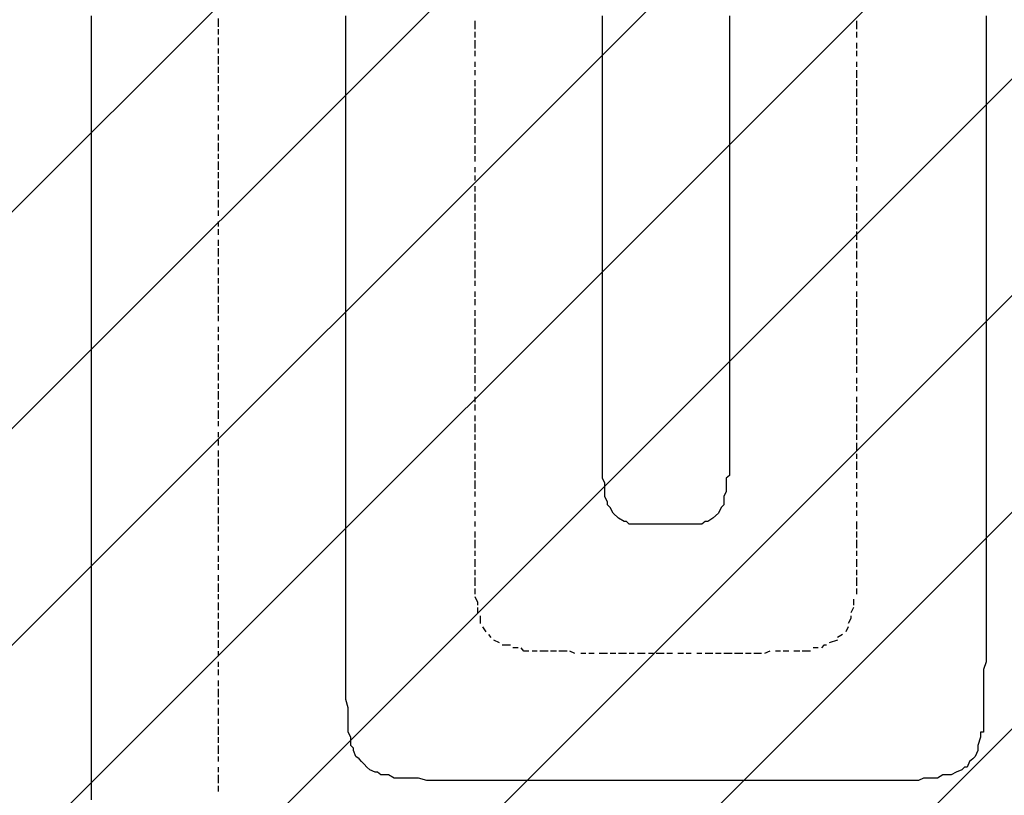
# Model space of a CAD drawing. Extents: x 997 to 109698, y 921 to 94021.
# Tile 645 of 656: x 26924 to 28466, y 53397 to 54612. Entities that reach past the tile are written whole.
import ezdxf

# ---------------------------------------------------------------- set-up
doc = ezdxf.new("R2010")
doc.units = 0
doc.header["$MEASUREMENT"] = 0
doc.layers.add('12', color=7, linetype='CONTINUOUS')
doc.layers.add('28', color=7, linetype='CONTINUOUS')

msp = doc.modelspace()

# ---------------------------------------------------------------- linework, layer by layer
at = {"layer": '12', "color": 5}
for p, q in [((27036.630503, 54609.563401), (27036.630503, 54617.563401)), ((27434.630503, 54609.563401), (27434.630503, 54617.563401)), ((27836.630503, 54609.563401), (27836.630503, 54617.563401)), ((28035.630503, 54617.563401), (28035.630503, 54609.563401)), ((28437.630503, 54617.563401), (28437.630503, 54609.563401)), ((27036.630503, 54596.563401), (27036.630503, 54609.563401)), ((27434.630503, 54596.563401), (27434.630503, 54609.563401)), ((27836.630503, 54596.563401), (27836.630503, 54609.563401)), ((28035.630503, 54609.563401), (28035.630503, 54596.563401)), ((28437.630503, 54609.563401), (28437.630503, 54596.563401)), ((27036.630503, 54588.563401), (27036.630503, 54596.563401)), ((27036.630503, 54579.563401), (27036.630503, 54588.563401)), ((27434.630503, 54588.563401), (27434.630503, 54596.563401)), ((27434.630503, 54579.563401), (27434.630503, 54588.563401)), ((27836.630503, 54588.563401), (27836.630503, 54596.563401)), ((27836.630503, 54579.563401), (27836.630503, 54588.563401)), ((28035.630503, 54596.563401), (28035.630503, 54588.563401)), ((28035.630503, 54588.563401), (28035.630503, 54575.563401)), ((28437.630503, 54596.563401), (28437.630503, 54588.563401)), ((28437.630503, 54588.563401), (28437.630503, 54575.563401)), ((27036.630503, 54566.563401), (27036.630503, 54579.563401)), ((27434.630503, 54566.563401), (27434.630503, 54579.563401)), ((27836.630503, 54566.563401), (27836.630503, 54579.563401)), ((28035.630503, 54575.563401), (28035.630503, 54566.563401)), ((28437.630503, 54575.563401), (28437.630503, 54566.563401)), ((27036.630503, 54558.563401), (27036.630503, 54566.563401)), ((27036.630503, 54549.563401), (27036.630503, 54558.563401)), ((27434.630503, 54558.563401), (27434.630503, 54566.563401)), ((27434.630503, 54545.563401), (27434.630503, 54558.563401)), ((27836.630503, 54558.563401), (27836.630503, 54566.563401)), ((27836.630503, 54545.563401), (27836.630503, 54558.563401)), ((28035.630503, 54566.563401), (28035.630503, 54558.563401)), ((28035.630503, 54558.563401), (28035.630503, 54545.563401)), ((28437.630503, 54566.563401), (28437.630503, 54558.563401)), ((28437.630503, 54558.563401), (28437.630503, 54545.563401)), ((27036.630503, 54537.563401), (27036.630503, 54549.563401)), ((27434.630503, 54537.563401), (27434.630503, 54545.563401)), ((27836.630503, 54537.563401), (27836.630503, 54545.563401)), ((28035.630503, 54545.563401), (28035.630503, 54537.563401)), ((28437.630503, 54545.563401), (28437.630503, 54537.563401)), ((27036.630503, 54528.563401), (27036.630503, 54537.563401)), ((27036.630503, 54516.563401), (27036.630503, 54528.563401)), ((27434.630503, 54528.563401), (27434.630503, 54537.563401)), ((27434.630503, 54516.563401), (27434.630503, 54528.563401)), ((27836.630503, 54528.563401), (27836.630503, 54537.563401)), ((27836.630503, 54516.563401), (27836.630503, 54528.563401)), ((28035.630503, 54537.563401), (28035.630503, 54528.563401)), ((28035.630503, 54528.563401), (28035.630503, 54516.563401)), ((28437.630503, 54537.563401), (28437.630503, 54528.563401)), ((28437.630503, 54528.563401), (28437.630503, 54516.563401)), ((27036.630503, 54507.563401), (27036.630503, 54516.563401)), ((27036.630503, 54499.563401), (27036.630503, 54507.563401)), ((27434.630503, 54507.563401), (27434.630503, 54516.563401)), ((27434.630503, 54499.563401), (27434.630503, 54507.563401)), ((27836.630503, 54507.563401), (27836.630503, 54516.563401)), ((27836.630503, 54499.563401), (27836.630503, 54507.563401)), ((28035.630503, 54516.563401), (28035.630503, 54507.563401)), ((28035.630503, 54507.563401), (28035.630503, 54499.563401)), ((28437.630503, 54516.563401), (28437.630503, 54507.563401)), ((28437.630503, 54507.563401), (28437.630503, 54499.563401)), ((27036.630503, 54486.563401), (27036.630503, 54499.563401)), ((27434.630503, 54486.563401), (27434.630503, 54499.563401)), ((27836.630503, 54486.563401), (27836.630503, 54499.563401)), ((28035.630503, 54499.563401), (28035.630503, 54486.563401)), ((28437.630503, 54499.563401), (28437.630503, 54486.563401)), ((27036.630503, 54477.563401), (27036.630503, 54486.563401)), ((27036.630503, 54469.563401), (27036.630503, 54477.563401)), ((27434.630503, 54477.563401), (27434.630503, 54486.563401)), ((27434.630503, 54469.563401), (27434.630503, 54477.563401)), ((27836.630503, 54477.563401), (27836.630503, 54486.563401)), ((27836.630503, 54469.563401), (27836.630503, 54477.563401)), ((28035.630503, 54486.563401), (28035.630503, 54477.563401)), ((28035.630503, 54477.563401), (28035.630503, 54469.563401)), ((28437.630503, 54486.563401), (28437.630503, 54477.563401)), ((28437.630503, 54477.563401), (28437.630503, 54465.563401)), ((27036.630503, 54456.563401), (27036.630503, 54469.563401)), ((27434.630503, 54456.563401), (27434.630503, 54469.563401)), ((27836.630503, 54456.563401), (27836.630503, 54469.563401)), ((28035.630503, 54469.563401), (28035.630503, 54456.563401)), ((28437.630503, 54465.563401), (28437.630503, 54456.563401)), ((27036.630503, 54448.563401), (27036.630503, 54456.563401)), ((27036.630503, 54439.563401), (27036.630503, 54448.563401)), ((27434.630503, 54448.563401), (27434.630503, 54456.563401)), ((27434.630503, 54435.563401), (27434.630503, 54448.563401)), ((27836.630503, 54448.563401), (27836.630503, 54456.563401)), ((27836.630503, 54435.563401), (27836.630503, 54448.563401)), ((28035.630503, 54456.563401), (28035.630503, 54448.563401)), ((28035.630503, 54448.563401), (28035.630503, 54435.563401)), ((28437.630503, 54456.563401), (28437.630503, 54448.563401)), ((28437.630503, 54448.563401), (28437.630503, 54435.563401)), ((27036.630503, 54427.563401), (27036.630503, 54439.563401)), ((27434.630503, 54427.563401), (27434.630503, 54435.563401)), ((27836.630503, 54427.563401), (27836.630503, 54435.563401)), ((28035.630503, 54435.563401), (28035.630503, 54427.563401)), ((28437.630503, 54435.563401), (28437.630503, 54427.563401)), ((27036.630503, 54418.563401), (27036.630503, 54427.563401)), ((27036.630503, 54405.563401), (27036.630503, 54418.563401)), ((27434.630503, 54418.563401), (27434.630503, 54427.563401)), ((27434.630503, 54405.563401), (27434.630503, 54418.563401)), ((27836.630503, 54418.563401), (27836.630503, 54427.563401)), ((27836.630503, 54405.563401), (27836.630503, 54418.563401)), ((28035.630503, 54427.563401), (28035.630503, 54418.563401)), ((28035.630503, 54418.563401), (28035.630503, 54405.563401)), ((28437.630503, 54427.563401), (28437.630503, 54418.563401)), ((28437.630503, 54418.563401), (28437.630503, 54405.563401)), ((27036.630503, 54397.563401), (27036.630503, 54405.563401)), ((27434.630503, 54397.563401), (27434.630503, 54405.563401)), ((27836.630503, 54397.563401), (27836.630503, 54405.563401)), ((28035.630503, 54405.563401), (28035.630503, 54397.563401)), ((28437.630503, 54405.563401), (28437.630503, 54397.563401)), ((27036.630503, 54389.563401), (27036.630503, 54397.563401)), ((27036.630503, 54376.563401), (27036.630503, 54389.563401)), ((27434.630503, 54389.563401), (27434.630503, 54397.563401)), ((27434.630503, 54376.563401), (27434.630503, 54389.563401)), ((27836.630503, 54389.563401), (27836.630503, 54397.563401)), ((27836.630503, 54376.563401), (27836.630503, 54389.563401)), ((28035.630503, 54397.563401), (28035.630503, 54389.563401)), ((28035.630503, 54389.563401), (28035.630503, 54376.563401)), ((28437.630503, 54397.563401), (28437.630503, 54389.563401)), ((28437.630503, 54389.563401), (28437.630503, 54376.563401)), ((27036.630503, 54367.563401), (27036.630503, 54376.563401)), ((27434.630503, 54367.563401), (27434.630503, 54376.563401)), ((27836.630503, 54367.563401), (27836.630503, 54376.563401)), ((28035.630503, 54376.563401), (28035.630503, 54367.563401)), ((28437.630503, 54376.563401), (28437.630503, 54367.563401)), ((27036.630503, 54359.563401), (27036.630503, 54367.563401)), ((27036.630503, 54346.563401), (27036.630503, 54359.563401)), ((27434.630503, 54359.563401), (27434.630503, 54367.563401)), ((27434.630503, 54346.563401), (27434.630503, 54359.563401)), ((27836.630503, 54359.563401), (27836.630503, 54367.563401)), ((27836.630503, 54346.563401), (27836.630503, 54359.563401)), ((28035.630503, 54367.563401), (28035.630503, 54359.563401)), ((28035.630503, 54359.563401), (28035.630503, 54346.563401)), ((28437.630503, 54367.563401), (28437.630503, 54355.563401)), ((28437.630503, 54355.563401), (28437.630503, 54346.563401)), ((27036.630503, 54338.563401), (27036.630503, 54346.563401)), ((27036.630503, 54329.563401), (27036.630503, 54338.563401)), ((27434.630503, 54338.563401), (27434.630503, 54346.563401)), ((27434.630503, 54329.563401), (27434.630503, 54338.563401)), ((27836.630503, 54338.563401), (27836.630503, 54346.563401)), ((27836.630503, 54325.563401), (27836.630503, 54338.563401)), ((28035.630503, 54346.563401), (28035.630503, 54338.563401)), ((28035.630503, 54338.563401), (28035.630503, 54325.563401)), ((28437.630503, 54346.563401), (28437.630503, 54338.563401)), ((28437.630503, 54338.563401), (28437.630503, 54325.563401)), ((27036.630503, 54317.563401), (27036.630503, 54329.563401)), ((27434.630503, 54317.563401), (27434.630503, 54329.563401)), ((27836.630503, 54317.563401), (27836.630503, 54325.563401)), ((28035.630503, 54325.563401), (28035.630503, 54317.563401)), ((28437.630503, 54325.563401), (28437.630503, 54317.563401)), ((27036.630503, 54308.563401), (27036.630503, 54317.563401)), ((27036.630503, 54295.563401), (27036.630503, 54308.563401)), ((27434.630503, 54308.563401), (27434.630503, 54317.563401)), ((27434.630503, 54295.563401), (27434.630503, 54308.563401)), ((27836.630503, 54308.563401), (27836.630503, 54317.563401)), ((27836.630503, 54295.563401), (27836.630503, 54308.563401)), ((28035.630503, 54317.563401), (28035.630503, 54308.563401)), ((28035.630503, 54308.563401), (28035.630503, 54295.563401)), ((28437.630503, 54317.563401), (28437.630503, 54308.563401)), ((28437.630503, 54308.563401), (28437.630503, 54295.563401)), ((27036.630503, 54287.563401), (27036.630503, 54295.563401)), ((27434.630503, 54287.563401), (27434.630503, 54295.563401)), ((27836.630503, 54287.563401), (27836.630503, 54295.563401)), ((28035.630503, 54295.563401), (28035.630503, 54287.563401)), ((28437.630503, 54295.563401), (28437.630503, 54287.563401)), ((27036.630503, 54279.563401), (27036.630503, 54287.563401)), ((27036.630503, 54266.563401), (27036.630503, 54279.563401)), ((27434.630503, 54279.563401), (27434.630503, 54287.563401)), ((27434.630503, 54266.563401), (27434.630503, 54279.563401)), ((27836.630503, 54279.563401), (27836.630503, 54287.563401)), ((27836.630503, 54266.563401), (27836.630503, 54279.563401)), ((28035.630503, 54287.563401), (28035.630503, 54279.563401)), ((28035.630503, 54279.563401), (28035.630503, 54266.563401)), ((28437.630503, 54287.563401), (28437.630503, 54279.563401)), ((28437.630503, 54279.563401), (28437.630503, 54266.563401)), ((27036.630503, 54257.563401), (27036.630503, 54266.563401)), ((27434.630503, 54257.563401), (27434.630503, 54266.563401)), ((27836.630503, 54257.563401), (27836.630503, 54266.563401)), ((28035.630503, 54266.563401), (28035.630503, 54257.563401)), ((28437.630503, 54266.563401), (28437.630503, 54257.563401)), ((27036.630503, 54249.563401), (27036.630503, 54257.563401)), ((27036.630503, 54236.563401), (27036.630503, 54249.563401)), ((27434.630503, 54249.563401), (27434.630503, 54257.563401)), ((27434.630503, 54236.563401), (27434.630503, 54249.563401)), ((27836.630503, 54249.563401), (27836.630503, 54257.563401)), ((27836.630503, 54236.563401), (27836.630503, 54249.563401)), ((28035.630503, 54257.563401), (28035.630503, 54249.563401)), ((28035.630503, 54249.563401), (28035.630503, 54236.563401)), ((28437.630503, 54257.563401), (28437.630503, 54249.563401)), ((28437.630503, 54249.563401), (28437.630503, 54236.563401)), ((27036.630503, 54228.563401), (27036.630503, 54236.563401)), ((27434.630503, 54228.563401), (27434.630503, 54236.563401)), ((27836.630503, 54228.563401), (27836.630503, 54236.563401)), ((28035.630503, 54236.563401), (28035.630503, 54228.563401)), ((28437.630503, 54236.563401), (28437.630503, 54228.563401)), ((27036.630503, 54219.563401), (27036.630503, 54228.563401)), ((27036.630503, 54206.563401), (27036.630503, 54219.563401)), ((27434.630503, 54219.563401), (27434.630503, 54228.563401)), ((27434.630503, 54206.563401), (27434.630503, 54219.563401)), ((27836.630503, 54215.563401), (27836.630503, 54228.563401)), ((27836.630503, 54206.563401), (27836.630503, 54215.563401)), ((28035.630503, 54228.563401), (28035.630503, 54215.563401)), ((28035.630503, 54215.563401), (28035.630503, 54206.563401)), ((28437.630503, 54228.563401), (28437.630503, 54215.563401)), ((28437.630503, 54215.563401), (28437.630503, 54206.563401)), ((27036.630503, 54198.563401), (27036.630503, 54206.563401)), ((27434.630503, 54198.563401), (27434.630503, 54206.563401)), ((27836.630503, 54198.563401), (27836.630503, 54206.563401)), ((28035.630503, 54206.563401), (28035.630503, 54198.563401)), ((28437.630503, 54206.563401), (28437.630503, 54198.563401)), ((27036.630503, 54185.563401), (27036.630503, 54198.563401)), ((27036.630503, 54177.563401), (27036.630503, 54185.563401)), ((27434.630503, 54185.563401), (27434.630503, 54198.563401)), ((27434.630503, 54177.563401), (27434.630503, 54185.563401)), ((27836.630503, 54185.563401), (27836.630503, 54198.563401)), ((27836.630503, 54177.563401), (27836.630503, 54185.563401)), ((28035.630503, 54198.563401), (28035.630503, 54185.563401)), ((28035.630503, 54185.563401), (28035.630503, 54177.563401)), ((28437.630503, 54198.563401), (28437.630503, 54185.563401)), ((28437.630503, 54185.563401), (28437.630503, 54177.563401)), ((27036.630503, 54168.563401), (27036.630503, 54177.563401)), ((27036.630503, 54156.563401), (27036.630503, 54168.563401)), ((27434.630503, 54168.563401), (27434.630503, 54177.563401)), ((27434.630503, 54156.563401), (27434.630503, 54168.563401)), ((27836.630503, 54168.563401), (27836.630503, 54177.563401)), ((27836.630503, 54156.563401), (27836.630503, 54168.563401)), ((28035.630503, 54177.563401), (28035.630503, 54168.563401)), ((28035.630503, 54168.563401), (28035.630503, 54156.563401)), ((28437.630503, 54177.563401), (28437.630503, 54168.563401)), ((28437.630503, 54168.563401), (28437.630503, 54156.563401)), ((27036.630503, 54147.563401), (27036.630503, 54156.563401)), ((27434.630503, 54147.563401), (27434.630503, 54156.563401)), ((27836.630503, 54147.563401), (27836.630503, 54156.563401)), ((28035.630503, 54156.563401), (28035.630503, 54147.563401)), ((28437.630503, 54156.563401), (28437.630503, 54147.563401)), ((27036.630503, 54139.563401), (27036.630503, 54147.563401)), ((27036.630503, 54126.563401), (27036.630503, 54139.563401)), ((27434.630503, 54139.563401), (27434.630503, 54147.563401)), ((27434.630503, 54126.563401), (27434.630503, 54139.563401)), ((27836.630503, 54139.563401), (27836.630503, 54147.563401)), ((27836.630503, 54126.563401), (27836.630503, 54139.563401)), ((28035.630503, 54147.563401), (28035.630503, 54139.563401)), ((28035.630503, 54139.563401), (28035.630503, 54126.563401)), ((28437.630503, 54147.563401), (28437.630503, 54139.563401)), ((28437.630503, 54139.563401), (28437.630503, 54126.563401)), ((27036.630503, 54118.563401), (27036.630503, 54126.563401)), ((27434.630503, 54118.563401), (27434.630503, 54126.563401)), ((27836.630503, 54118.563401), (27836.630503, 54126.563401)), ((28035.630503, 54126.563401), (28035.630503, 54118.563401)), ((28437.630503, 54126.563401), (28437.630503, 54118.563401)), ((27036.630503, 54109.563401), (27036.630503, 54118.563401)), ((27036.630503, 54096.563401), (27036.630503, 54109.563401)), ((27434.630503, 54109.563401), (27434.630503, 54118.563401)), ((27434.630503, 54096.563401), (27434.630503, 54109.563401)), ((27836.630503, 54109.563401), (27836.630503, 54118.563401)), ((27836.630503, 54096.563401), (27836.630503, 54109.563401)), ((28035.630503, 54118.563401), (28035.630503, 54105.563401)), ((28437.630503, 54118.563401), (28437.630503, 54105.563401)), ((27036.630503, 54088.563401), (27036.630503, 54096.563401)), ((27434.630503, 54088.563401), (27434.630503, 54096.563401)), ((27836.630503, 54088.563401), (27836.630503, 54096.563401)), ((28035.630503, 54105.563401), (28035.630503, 54096.563401)), ((28035.630503, 54096.563401), (28035.630503, 54088.563401)), ((28437.630503, 54105.563401), (28437.630503, 54096.563401)), ((28437.630503, 54096.563401), (28437.630503, 54088.563401)), ((27036.630503, 54075.563401), (27036.630503, 54088.563401)), ((27036.630503, 54067.563401), (27036.630503, 54075.563401)), ((27434.630503, 54075.563401), (27434.630503, 54088.563401)), ((27434.630503, 54067.563401), (27434.630503, 54075.563401)), ((27836.630503, 54075.563401), (27836.630503, 54088.563401)), ((27836.630503, 54067.563401), (27836.630503, 54075.563401)), ((28035.630503, 54088.563401), (28035.630503, 54075.563401)), ((28035.630503, 54075.563401), (28035.630503, 54067.563401)), ((28437.630503, 54088.563401), (28437.630503, 54075.563401)), ((28437.630503, 54075.563401), (28437.630503, 54067.563401)), ((27036.630503, 54058.563401), (27036.630503, 54067.563401)), ((27434.630503, 54058.563401), (27434.630503, 54067.563401)), ((27836.630503, 54058.563401), (27836.630503, 54067.563401)), ((28035.630503, 54067.563401), (28035.630503, 54058.563401)), ((28437.630503, 54067.563401), (28437.630503, 54058.563401)), ((27036.630503, 54046.563401), (27036.630503, 54058.563401)), ((27036.630503, 54037.563401), (27036.630503, 54046.563401)), ((27434.630503, 54046.563401), (27434.630503, 54058.563401)), ((27434.630503, 54037.563401), (27434.630503, 54046.563401)), ((27836.630503, 54046.563401), (27836.630503, 54058.563401)), ((27836.630503, 54037.563401), (27836.630503, 54046.563401)), ((28035.630503, 54058.563401), (28035.630503, 54046.563401)), ((28035.630503, 54046.563401), (28035.630503, 54037.563401)), ((28437.630503, 54058.563401), (28437.630503, 54046.563401)), ((28437.630503, 54046.563401), (28437.630503, 54037.563401)), ((27036.630503, 54029.563401), (27036.630503, 54037.563401)), ((27036.630503, 54016.563401), (27036.630503, 54029.563401)), ((27434.630503, 54029.563401), (27434.630503, 54037.563401)), ((27434.630503, 54016.563401), (27434.630503, 54029.563401)), ((27836.630503, 54029.563401), (27836.630503, 54037.563401)), ((27836.630503, 54020.563401), (27836.630503, 54029.563401)), ((28035.630503, 54037.563401), (28035.630503, 54029.563401)), ((28035.630503, 54029.563401), (28035.630503, 54020.563401)), ((28437.630503, 54037.563401), (28437.630503, 54029.563401)), ((28437.630503, 54029.563401), (28437.630503, 54016.563401)), ((27036.630503, 54008.563401), (27036.630503, 54016.563401)), ((27434.630503, 54008.563401), (27434.630503, 54016.563401)), ((27836.630503, 54012.563401), (27836.630503, 54020.563401)), ((28035.630503, 54020.563401), (28035.630503, 54012.563401)), ((28437.630503, 54016.563401), (28437.630503, 54008.563401)), ((27036.630503, 53999.563401), (27036.630503, 54008.563401)), ((27036.630503, 53986.563401), (27036.630503, 53999.563401)), ((27434.630503, 53999.563401), (27434.630503, 54008.563401)), ((27434.630503, 53986.563401), (27434.630503, 53999.563401)), ((27836.630503, 54003.563401), (27836.630503, 54012.563401)), ((27836.630503, 53995.563401), (27836.630503, 54003.563401)), ((28035.630503, 54012.563401), (28035.630503, 54003.563401)), ((28035.630503, 54003.563401), (28035.630503, 53995.563401)), ((28437.630503, 54008.563401), (28437.630503, 53995.563401)), ((27036.630503, 53978.563401), (27036.630503, 53986.563401)), ((27434.630503, 53978.563401), (27434.630503, 53986.563401)), ((27836.630503, 53982.563401), (27836.630503, 53995.563401)), ((28035.630503, 53995.563401), (28035.630503, 53982.563401)), ((28437.630503, 53995.563401), (28437.630503, 53986.563401)), ((28437.630503, 53986.563401), (28437.630503, 53978.563401)), ((27036.630503, 53969.563401), (27036.630503, 53978.563401)), ((27036.630503, 53957.563401), (27036.630503, 53969.563401)), ((27434.630503, 53965.563401), (27434.630503, 53978.563401)), ((27836.630503, 53974.563401), (27836.630503, 53982.563401)), ((27836.630503, 53965.563401), (27836.630503, 53974.563401)), ((28035.630503, 53982.563401), (28035.630503, 53974.563401)), ((28035.630503, 53974.563401), (28035.630503, 53965.563401)), ((28437.630503, 53978.563401), (28437.630503, 53965.563401)), ((27036.630503, 53948.563401), (27036.630503, 53957.563401)), ((27434.630503, 53957.563401), (27434.630503, 53965.563401)), ((27434.630503, 53948.563401), (27434.630503, 53957.563401)), ((27836.630503, 53953.563401), (27836.630503, 53965.563401)), ((27836.630503, 53944.563401), (27836.630503, 53953.563401)), ((28035.630503, 53965.563401), (28035.630503, 53953.563401)), ((28035.630503, 53953.563401), (28035.630503, 53944.563401)), ((28437.630503, 53965.563401), (28437.630503, 53957.563401)), ((28437.630503, 53957.563401), (28437.630503, 53948.563401)), ((27036.630503, 53936.563401), (27036.630503, 53948.563401)), ((27036.630503, 53927.563401), (27036.630503, 53936.563401)), ((27434.630503, 53936.563401), (27434.630503, 53948.563401)), ((27434.630503, 53927.563401), (27434.630503, 53936.563401)), ((27836.630503, 53936.563401), (27836.630503, 53944.563401)), ((27836.630503, 53923.563401), (27836.630503, 53936.563401)), ((28035.630503, 53944.563401), (28035.630503, 53936.563401)), ((28035.630503, 53936.563401), (28035.630503, 53923.563401)), ((28437.630503, 53948.563401), (28437.630503, 53936.563401)), ((28437.630503, 53936.563401), (28437.630503, 53927.563401)), ((27036.630503, 53919.563401), (27036.630503, 53927.563401)), ((27434.630503, 53919.563401), (27434.630503, 53927.563401)), ((27836.630503, 53914.563401), (27836.630503, 53923.563401)), ((28035.630503, 53923.563401), (28035.630503, 53914.563401)), ((28437.630503, 53927.563401), (28437.630503, 53919.563401)), ((27036.630503, 53906.563401), (27036.630503, 53919.563401)), ((27036.630503, 53897.563401), (27036.630503, 53906.563401)), ((27434.630503, 53906.563401), (27434.630503, 53919.563401)), ((27434.630503, 53897.563401), (27434.630503, 53906.563401)), ((27836.630503, 53902.563401), (27836.630503, 53914.563401)), ((28035.630503, 53914.563401), (28035.630503, 53902.563401)), ((28437.630503, 53919.563401), (28437.630503, 53906.563401)), ((28437.630503, 53906.563401), (28437.630503, 53897.563401)), ((27036.630503, 53889.563401), (27036.630503, 53897.563401)), ((27434.630503, 53889.563401), (27434.630503, 53897.563401)), ((27836.630503, 53893.563401), (27836.630503, 53902.563401)), ((27840.630503, 53885.563401), (27836.630503, 53893.563401)), ((28030.630503, 53893.563401), (28030.630503, 53885.563401)), ((28437.630503, 53897.563401), (28437.630503, 53885.563401)), ((27036.630503, 53876.563401), (27036.630503, 53889.563401)), ((27036.630503, 53868.563401), (27036.630503, 53876.563401)), ((27434.630503, 53876.563401), (27434.630503, 53889.563401)), ((27434.630503, 53868.563401), (27434.630503, 53876.563401)), ((27840.630503, 53872.563401), (27840.630503, 53885.563401)), ((28030.630503, 53885.563401), (28030.630503, 53872.563401)), ((28437.630503, 53885.563401), (28437.630503, 53876.563401)), ((28437.630503, 53876.563401), (28437.630503, 53868.563401)), ((27036.630503, 53859.563401), (27036.630503, 53868.563401)), ((27036.630503, 53847.563401), (27036.630503, 53859.563401)), ((27434.630503, 53855.563401), (27434.630503, 53868.563401)), ((27840.630503, 53864.563401), (27840.630503, 53872.563401)), ((27844.630503, 53855.563401), (27840.630503, 53864.563401)), ((28030.630503, 53872.563401), (28026.630503, 53864.563401)), ((28026.630503, 53864.563401), (28026.630503, 53855.563401)), ((28437.630503, 53868.563401), (28437.630503, 53855.563401)), ((27036.630503, 53838.563401), (27036.630503, 53847.563401)), ((27434.630503, 53847.563401), (27434.630503, 53855.563401)), ((27434.630503, 53838.563401), (27434.630503, 53847.563401)), ((27853.630503, 53838.563401), (27848.630503, 53847.563401)), ((28022.630503, 53847.563401), (28018.630503, 53838.563401)), ((28437.630503, 53855.563401), (28437.630503, 53847.563401)), ((28437.630503, 53847.563401), (28437.630503, 53838.563401)), ((27036.630503, 53825.563401), (27036.630503, 53838.563401)), ((27434.630503, 53825.563401), (27434.630503, 53838.563401)), ((27861.630503, 53830.563401), (27853.630503, 53838.563401)), ((27870.630503, 53825.563401), (27861.630503, 53830.563401)), ((28009.630503, 53830.563401), (28001.630503, 53825.563401)), ((28018.630503, 53838.563401), (28009.630503, 53830.563401)), ((28437.630503, 53838.563401), (28437.630503, 53825.563401)), ((27036.630503, 53817.563401), (27036.630503, 53825.563401)), ((27036.630503, 53809.563401), (27036.630503, 53817.563401)), ((27434.630503, 53817.563401), (27434.630503, 53825.563401)), ((27434.630503, 53809.563401), (27434.630503, 53817.563401)), ((27891.630503, 53821.563401), (27878.630503, 53821.563401)), ((27899.630503, 53821.563401), (27891.630503, 53821.563401)), ((27908.630503, 53821.563401), (27899.630503, 53821.563401)), ((27920.630503, 53821.563401), (27908.630503, 53821.563401)), ((27929.630503, 53821.563401), (27920.630503, 53821.563401)), ((27933.630503, 53821.563401), (27929.630503, 53821.563401)), ((27942.630503, 53821.563401), (27933.630503, 53821.563401)), ((27950.630503, 53821.563401), (27942.630503, 53821.563401)), ((27963.630503, 53821.563401), (27950.630503, 53821.563401)), ((27971.630503, 53821.563401), (27963.630503, 53821.563401)), ((27980.630503, 53821.563401), (27971.630503, 53821.563401)), ((27992.630503, 53821.563401), (27980.630503, 53821.563401)), ((28437.630503, 53825.563401), (28437.630503, 53817.563401)), ((28437.630503, 53817.563401), (28437.630503, 53809.563401)), ((27036.630503, 53796.563401), (27036.630503, 53809.563401)), ((27434.630503, 53796.563401), (27434.630503, 53809.563401)), ((28437.630503, 53809.563401), (28437.630503, 53796.563401)), ((27036.630503, 53787.563401), (27036.630503, 53796.563401)), ((27036.630503, 53779.563401), (27036.630503, 53787.563401)), ((27434.630503, 53787.563401), (27434.630503, 53796.563401)), ((27434.630503, 53779.563401), (27434.630503, 53787.563401)), ((28437.630503, 53796.563401), (28437.630503, 53787.563401)), ((28437.630503, 53787.563401), (28437.630503, 53775.563401)), ((27036.630503, 53766.563401), (27036.630503, 53779.563401)), ((27434.630503, 53766.563401), (27434.630503, 53779.563401)), ((28437.630503, 53775.563401), (28437.630503, 53766.563401)), ((27036.630503, 53758.563401), (27036.630503, 53766.563401)), ((27036.630503, 53749.563401), (27036.630503, 53758.563401)), ((27434.630503, 53758.563401), (27434.630503, 53766.563401)), ((27434.630503, 53749.563401), (27434.630503, 53758.563401)), ((28437.630503, 53766.563401), (28437.630503, 53758.563401)), ((28437.630503, 53758.563401), (28437.630503, 53745.563401)), ((27036.630503, 53737.563401), (27036.630503, 53749.563401)), ((27036.630503, 53728.563401), (27036.630503, 53737.563401)), ((27434.630503, 53737.563401), (27434.630503, 53749.563401)), ((27434.630503, 53728.563401), (27434.630503, 53737.563401)), ((28437.630503, 53745.563401), (28437.630503, 53737.563401)), ((28437.630503, 53737.563401), (28437.630503, 53728.563401)), ((27036.630503, 53715.563401), (27036.630503, 53728.563401)), ((27434.630503, 53715.563401), (27434.630503, 53728.563401)), ((28437.630503, 53728.563401), (28437.630503, 53715.563401)), ((27036.630503, 53707.563401), (27036.630503, 53715.563401)), ((27036.630503, 53698.563401), (27036.630503, 53707.563401)), ((27434.630503, 53707.563401), (27434.630503, 53715.563401)), ((27434.630503, 53698.563401), (27434.630503, 53707.563401)), ((28437.630503, 53715.563401), (28437.630503, 53707.563401)), ((28437.630503, 53707.563401), (28437.630503, 53698.563401)), ((27036.630503, 53686.563401), (27036.630503, 53698.563401)), ((27434.630503, 53686.563401), (27434.630503, 53698.563401)), ((28437.630503, 53698.563401), (28437.630503, 53686.563401)), ((27036.630503, 53677.563401), (27036.630503, 53686.563401)), ((27036.630503, 53669.563401), (27036.630503, 53677.563401)), ((27434.630503, 53677.563401), (27434.630503, 53686.563401)), ((27434.630503, 53669.563401), (27434.630503, 53677.563401)), ((28437.630503, 53686.563401), (28437.630503, 53677.563401)), ((28437.630503, 53677.563401), (28437.630503, 53669.563401)), ((27036.630503, 53656.563401), (27036.630503, 53669.563401)), ((27434.630503, 53656.563401), (27434.630503, 53669.563401)), ((28437.630503, 53669.563401), (28437.630503, 53656.563401)), ((27036.630503, 53648.563401), (27036.630503, 53656.563401)), ((27036.630503, 53639.563401), (27036.630503, 53648.563401)), ((27434.630503, 53648.563401), (27434.630503, 53656.563401)), ((27434.630503, 53639.563401), (27434.630503, 53648.563401)), ((28437.630503, 53656.563401), (28437.630503, 53648.563401)), ((28437.630503, 53648.563401), (28437.630503, 53635.563401)), ((27036.630503, 53627.563401), (27036.630503, 53639.563401)), ((27434.630503, 53627.563401), (27434.630503, 53639.563401)), ((28437.630503, 53635.563401), (28437.630503, 53627.563401)), ((27036.630503, 53618.563401), (27036.630503, 53627.563401)), ((27036.630503, 53605.563401), (27036.630503, 53618.563401)), ((27434.630503, 53622.563401), (27434.630503, 53627.563401)), ((27434.630503, 53614.563401), (27434.630503, 53622.563401)), ((27434.630503, 53605.563401), (27434.630503, 53614.563401)), ((28437.630503, 53627.563401), (28437.630503, 53618.563401)), ((28437.630503, 53618.563401), (28437.630503, 53614.563401)), ((28437.630503, 53614.563401), (28437.630503, 53605.563401)), ((27036.630503, 53597.563401), (27036.630503, 53605.563401)), ((27036.630503, 53588.563401), (27036.630503, 53597.563401)), ((27434.630503, 53597.563401), (27434.630503, 53605.563401)), ((27434.630503, 53584.563401), (27434.630503, 53597.563401)), ((28437.630503, 53605.563401), (28433.630503, 53593.563401)), ((27036.630503, 53576.563401), (27036.630503, 53588.563401)), ((27434.630503, 53576.563401), (27434.630503, 53584.563401)), ((28433.630503, 53593.563401), (28433.630503, 53584.563401)), ((28433.630503, 53584.563401), (28433.630503, 53576.563401)), ((27036.630503, 53567.563401), (27036.630503, 53576.563401)), ((27036.630503, 53559.563401), (27036.630503, 53567.563401)), ((27434.630503, 53567.563401), (27434.630503, 53576.563401)), ((27434.630503, 53555.563401), (27434.630503, 53567.563401)), ((28433.630503, 53576.563401), (28433.630503, 53563.563401)), ((27036.630503, 53546.563401), (27036.630503, 53559.563401)), ((27434.630503, 53546.563401), (27434.630503, 53555.563401)), ((28433.630503, 53563.563401), (28433.630503, 53555.563401)), ((28433.630503, 53555.563401), (28433.630503, 53546.563401)), ((27036.630503, 53538.563401), (27036.630503, 53546.563401)), ((27036.630503, 53529.563401), (27036.630503, 53538.563401)), ((27438.630503, 53533.563401), (27434.630503, 53546.563401)), ((28433.630503, 53546.563401), (28433.630503, 53533.563401)), ((27036.630503, 53516.563401), (27036.630503, 53529.563401)), ((27438.630503, 53525.563401), (27438.630503, 53533.563401)), ((27438.630503, 53516.563401), (27438.630503, 53525.563401)), ((28433.630503, 53533.563401), (28433.630503, 53525.563401)), ((28433.630503, 53525.563401), (28433.630503, 53516.563401)), ((27036.630503, 53508.563401), (27036.630503, 53516.563401)), ((27036.630503, 53495.563401), (27036.630503, 53508.563401)), ((27438.630503, 53504.563401), (27438.630503, 53516.563401)), ((28433.630503, 53516.563401), (28433.630503, 53504.563401)), ((27036.630503, 53487.563401), (27036.630503, 53495.563401)), ((27438.630503, 53495.563401), (27438.630503, 53504.563401)), ((27442.630503, 53487.563401), (27438.630503, 53495.563401)), ((28428.630503, 53495.563401), (28428.630503, 53487.563401)), ((27036.630503, 53478.563401), (27036.630503, 53487.563401)), ((27036.630503, 53466.563401), (27036.630503, 53478.563401)), ((27442.630503, 53474.563401), (27442.630503, 53487.563401)), ((28428.630503, 53487.563401), (28424.630503, 53474.563401)), ((28424.630503, 53474.563401), (28424.630503, 53466.563401)), ((27036.630503, 53457.563401), (27036.630503, 53466.563401)), ((27450.630503, 53457.563401), (27446.630503, 53466.563401)), ((28424.630503, 53466.563401), (28420.630503, 53457.563401)), ((27036.630503, 53449.563401), (27036.630503, 53457.563401)), ((27036.630503, 53436.563401), (27036.630503, 53449.563401)), ((27463.630503, 53445.563401), (27459.630503, 53449.563401)), ((28411.630503, 53449.563401), (28407.630503, 53440.563401)), ((27036.630503, 53428.563401), (27036.630503, 53436.563401)), ((27036.630503, 53419.563401), (27036.630503, 53428.563401)), ((27480.630503, 53432.563401), (27472.630503, 53436.563401)), ((27501.630503, 53428.563401), (27489.630503, 53428.563401)), ((27510.630503, 53423.563401), (27501.630503, 53428.563401)), ((28369.630503, 53428.563401), (28361.630503, 53423.563401)), ((28378.630503, 53428.563401), (28369.630503, 53428.563401)), ((28399.630503, 53436.563401), (28390.630503, 53432.563401)), ((27036.630503, 53406.563401), (27036.630503, 53419.563401)), ((27518.630503, 53423.563401), (27510.630503, 53423.563401)), ((27531.630503, 53423.563401), (27518.630503, 53423.563401)), ((27539.630503, 53423.563401), (27531.630503, 53423.563401)), ((27548.630503, 53423.563401), (27539.630503, 53423.563401)), ((27561.630503, 53419.563401), (27548.630503, 53423.563401)), ((27569.630503, 53419.563401), (27561.630503, 53419.563401)), ((27582.630503, 53419.563401), (27569.630503, 53419.563401)), ((27590.630503, 53419.563401), (27582.630503, 53419.563401)), ((27599.630503, 53419.563401), (27590.630503, 53419.563401)), ((27611.630503, 53419.563401), (27599.630503, 53419.563401)), ((27620.630503, 53419.563401), (27611.630503, 53419.563401)), ((27628.630503, 53419.563401), (27620.630503, 53419.563401)), ((27637.630503, 53419.563401), (27628.630503, 53419.563401)), ((27641.630503, 53419.563401), (27637.630503, 53419.563401)), ((27649.630503, 53419.563401), (27641.630503, 53419.563401)), ((27658.630503, 53419.563401), (27649.630503, 53419.563401)), ((27671.630503, 53419.563401), (27658.630503, 53419.563401)), ((27679.630503, 53419.563401), (27671.630503, 53419.563401)), ((27692.630503, 53419.563401), (27679.630503, 53419.563401)), ((27700.630503, 53419.563401), (27692.630503, 53419.563401)), ((27709.630503, 53419.563401), (27700.630503, 53419.563401)), ((27721.630503, 53419.563401), (27709.630503, 53419.563401)), ((27730.630503, 53419.563401), (27721.630503, 53419.563401)), ((27738.630503, 53419.563401), (27730.630503, 53419.563401)), ((27751.630503, 53419.563401), (27738.630503, 53419.563401)), ((27760.630503, 53419.563401), (27751.630503, 53419.563401)), ((27768.630503, 53419.563401), (27760.630503, 53419.563401)), ((27781.630503, 53419.563401), (27768.630503, 53419.563401)), ((27789.630503, 53419.563401), (27781.630503, 53419.563401)), ((27802.630503, 53419.563401), (27789.630503, 53419.563401)), ((27810.630503, 53419.563401), (27802.630503, 53419.563401)), ((27819.630503, 53419.563401), (27810.630503, 53419.563401)), ((27831.630503, 53419.563401), (27819.630503, 53419.563401)), ((27840.630503, 53419.563401), (27831.630503, 53419.563401)), ((27848.630503, 53419.563401), (27840.630503, 53419.563401)), ((27861.630503, 53419.563401), (27848.630503, 53419.563401)), ((27870.630503, 53419.563401), (27861.630503, 53419.563401)), ((27878.630503, 53419.563401), (27870.630503, 53419.563401)), ((27891.630503, 53419.563401), (27878.630503, 53419.563401)), ((27899.630503, 53419.563401), (27891.630503, 53419.563401)), ((27912.630503, 53419.563401), (27899.630503, 53419.563401)), ((27920.630503, 53419.563401), (27912.630503, 53419.563401)), ((27929.630503, 53419.563401), (27920.630503, 53419.563401)), ((27942.630503, 53419.563401), (27929.630503, 53419.563401)), ((27950.630503, 53419.563401), (27942.630503, 53419.563401)), ((27958.630503, 53419.563401), (27950.630503, 53419.563401)), ((27971.630503, 53419.563401), (27958.630503, 53419.563401)), ((27980.630503, 53419.563401), (27971.630503, 53419.563401)), ((27988.630503, 53419.563401), (27980.630503, 53419.563401)), ((28001.630503, 53419.563401), (27988.630503, 53419.563401)), ((28009.630503, 53419.563401), (28001.630503, 53419.563401)), ((28018.630503, 53419.563401), (28009.630503, 53419.563401)), ((28030.630503, 53419.563401), (28018.630503, 53419.563401)), ((28039.630503, 53419.563401), (28030.630503, 53419.563401)), ((28052.630503, 53419.563401), (28039.630503, 53419.563401)), ((28060.630503, 53419.563401), (28052.630503, 53419.563401)), ((28069.630503, 53419.563401), (28060.630503, 53419.563401)), ((28081.630503, 53419.563401), (28069.630503, 53419.563401)), ((28090.630503, 53419.563401), (28081.630503, 53419.563401)), ((28098.630503, 53419.563401), (28090.630503, 53419.563401)), ((28111.630503, 53419.563401), (28098.630503, 53419.563401)), ((28119.630503, 53419.563401), (28111.630503, 53419.563401)), ((28128.630503, 53419.563401), (28119.630503, 53419.563401)), ((28140.630503, 53419.563401), (28128.630503, 53419.563401)), ((28149.630503, 53419.563401), (28140.630503, 53419.563401)), ((28162.630503, 53419.563401), (28149.630503, 53419.563401)), ((28170.630503, 53419.563401), (28162.630503, 53419.563401)), ((28179.630503, 53419.563401), (28170.630503, 53419.563401)), ((28191.630503, 53419.563401), (28179.630503, 53419.563401)), ((28200.630503, 53419.563401), (28191.630503, 53419.563401)), ((28208.630503, 53419.563401), (28200.630503, 53419.563401)), ((28221.630503, 53419.563401), (28208.630503, 53419.563401)), ((28229.630503, 53419.563401), (28221.630503, 53419.563401)), ((28234.630503, 53419.563401), (28229.630503, 53419.563401)), ((28238.630503, 53419.563401), (28234.630503, 53419.563401)), ((28251.630503, 53419.563401), (28238.630503, 53419.563401)), ((28259.630503, 53419.563401), (28251.630503, 53419.563401)), ((28272.630503, 53419.563401), (28259.630503, 53419.563401)), ((28280.630503, 53419.563401), (28272.630503, 53419.563401)), ((28289.630503, 53419.563401), (28280.630503, 53419.563401)), ((28301.630503, 53419.563401), (28289.630503, 53419.563401)), ((28310.630503, 53419.563401), (28301.630503, 53419.563401)), ((28318.630503, 53419.563401), (28310.630503, 53419.563401)), ((28331.630503, 53419.563401), (28318.630503, 53419.563401)), ((28339.630503, 53423.563401), (28331.630503, 53419.563401)), ((28348.630503, 53423.563401), (28339.630503, 53423.563401)), ((28361.630503, 53423.563401), (28348.630503, 53423.563401)), ((27036.630503, 53398.563401), (27036.630503, 53406.563401)), ((27036.630503, 53389.563401), (27036.630503, 53398.563401))]:
    msp.add_line(p, q, dxfattribs=at)
at = {"layer": '12', "color": 1}
for p, q in [((27235.630503, 54600.563401), (27235.630503, 54613.563401)), ((27637.630503, 54596.563401), (27637.630503, 54609.563401)), ((28234.630503, 54609.563401), (28234.630503, 54596.563401)), ((27235.630503, 54588.563401), (27235.630503, 54596.563401)), ((27637.630503, 54583.563401), (27637.630503, 54592.563401)), ((28234.630503, 54592.563401), (28234.630503, 54583.563401)), ((27235.630503, 54571.563401), (27235.630503, 54583.563401)), ((27637.630503, 54566.563401), (27637.630503, 54579.563401)), ((28234.630503, 54575.563401), (28234.630503, 54566.563401)), ((27235.630503, 54558.563401), (27235.630503, 54566.563401)), ((27235.630503, 54541.563401), (27235.630503, 54554.563401)), ((27637.630503, 54554.563401), (27637.630503, 54562.563401)), ((28234.630503, 54562.563401), (28234.630503, 54554.563401)), ((27637.630503, 54537.563401), (27637.630503, 54545.563401)), ((28234.630503, 54545.563401), (28234.630503, 54537.563401)), ((27235.630503, 54528.563401), (27235.630503, 54537.563401)), ((27235.630503, 54511.563401), (27235.630503, 54524.563401)), ((27637.630503, 54524.563401), (27637.630503, 54532.563401)), ((28234.630503, 54532.563401), (28234.630503, 54520.563401)), ((27235.630503, 54499.563401), (27235.630503, 54507.563401)), ((27637.630503, 54507.563401), (27637.630503, 54516.563401)), ((28234.630503, 54516.563401), (28234.630503, 54507.563401)), ((27235.630503, 54482.563401), (27235.630503, 54494.563401)), ((27637.630503, 54490.563401), (27637.630503, 54503.563401)), ((28234.630503, 54503.563401), (28234.630503, 54490.563401)), ((27235.630503, 54469.563401), (27235.630503, 54477.563401)), ((27637.630503, 54477.563401), (27637.630503, 54486.563401)), ((28234.630503, 54486.563401), (28234.630503, 54477.563401)), ((27235.630503, 54452.563401), (27235.630503, 54461.563401)), ((27637.630503, 54461.563401), (27637.630503, 54473.563401)), ((28234.630503, 54473.563401), (28234.630503, 54461.563401)), ((27235.630503, 54439.563401), (27235.630503, 54448.563401)), ((27637.630503, 54448.563401), (27637.630503, 54456.563401)), ((28234.630503, 54456.563401), (28234.630503, 54448.563401)), ((27235.630503, 54422.563401), (27235.630503, 54431.563401)), ((27637.630503, 54431.563401), (27637.630503, 54444.563401)), ((28234.630503, 54444.563401), (28234.630503, 54431.563401)), ((27235.630503, 54405.563401), (27235.630503, 54418.563401)), ((27637.630503, 54418.563401), (27637.630503, 54427.563401)), ((27637.630503, 54401.563401), (27637.630503, 54414.563401)), ((28234.630503, 54427.563401), (28234.630503, 54418.563401)), ((28234.630503, 54414.563401), (28234.630503, 54401.563401)), ((27235.630503, 54393.563401), (27235.630503, 54401.563401)), ((27235.630503, 54376.563401), (27235.630503, 54389.563401)), ((27637.630503, 54389.563401), (27637.630503, 54397.563401)), ((28234.630503, 54397.563401), (28234.630503, 54389.563401)), ((27235.630503, 54363.563401), (27235.630503, 54372.563401)), ((27637.630503, 54372.563401), (27637.630503, 54380.563401)), ((28234.630503, 54380.563401), (28234.630503, 54372.563401)), ((27235.630503, 54346.563401), (27235.630503, 54359.563401)), ((27637.630503, 54359.563401), (27637.630503, 54367.563401)), ((28234.630503, 54367.563401), (28234.630503, 54359.563401)), ((27235.630503, 54333.563401), (27235.630503, 54342.563401)), ((27637.630503, 54342.563401), (27637.630503, 54350.563401)), ((27637.630503, 54325.563401), (27637.630503, 54338.563401)), ((28234.630503, 54350.563401), (28234.630503, 54342.563401)), ((28234.630503, 54338.563401), (28234.630503, 54325.563401)), ((27235.630503, 54317.563401), (27235.630503, 54329.563401)), ((27235.630503, 54304.563401), (27235.630503, 54312.563401)), ((27637.630503, 54312.563401), (27637.630503, 54321.563401)), ((27637.630503, 54295.563401), (27637.630503, 54308.563401)), ((28234.630503, 54321.563401), (28234.630503, 54312.563401)), ((28234.630503, 54308.563401), (28234.630503, 54295.563401)), ((27235.630503, 54287.563401), (27235.630503, 54295.563401)), ((27637.630503, 54283.563401), (27637.630503, 54291.563401)), ((28234.630503, 54291.563401), (28234.630503, 54283.563401)), ((27235.630503, 54274.563401), (27235.630503, 54283.563401)), ((27637.630503, 54266.563401), (27637.630503, 54279.563401)), ((28234.630503, 54279.563401), (28234.630503, 54266.563401)), ((27235.630503, 54257.563401), (27235.630503, 54266.563401)), ((27637.630503, 54253.563401), (27637.630503, 54262.563401)), ((28234.630503, 54262.563401), (28234.630503, 54253.563401)), ((27235.630503, 54240.563401), (27235.630503, 54253.563401)), ((27637.630503, 54236.563401), (27637.630503, 54249.563401)), ((28234.630503, 54249.563401), (28234.630503, 54236.563401)), ((27235.630503, 54228.563401), (27235.630503, 54236.563401)), ((27637.630503, 54223.563401), (27637.630503, 54232.563401)), ((28234.630503, 54232.563401), (28234.630503, 54223.563401)), ((27235.630503, 54211.563401), (27235.630503, 54223.563401)), ((27637.630503, 54206.563401), (27637.630503, 54219.563401)), ((28234.630503, 54215.563401), (28234.630503, 54206.563401)), ((27235.630503, 54198.563401), (27235.630503, 54206.563401)), ((27637.630503, 54194.563401), (27637.630503, 54202.563401)), ((28234.630503, 54202.563401), (28234.630503, 54194.563401)), ((27235.630503, 54181.563401), (27235.630503, 54194.563401)), ((27637.630503, 54177.563401), (27637.630503, 54185.563401)), ((28234.630503, 54185.563401), (28234.630503, 54177.563401)), ((27235.630503, 54168.563401), (27235.630503, 54177.563401)), ((27637.630503, 54164.563401), (27637.630503, 54173.563401)), ((28234.630503, 54173.563401), (28234.630503, 54160.563401)), ((27235.630503, 54151.563401), (27235.630503, 54164.563401)), ((27637.630503, 54147.563401), (27637.630503, 54156.563401)), ((28234.630503, 54156.563401), (28234.630503, 54147.563401)), ((27235.630503, 54139.563401), (27235.630503, 54147.563401)), ((27637.630503, 54130.563401), (27637.630503, 54143.563401)), ((28234.630503, 54143.563401), (28234.630503, 54130.563401)), ((27235.630503, 54122.563401), (27235.630503, 54130.563401)), ((27637.630503, 54118.563401), (27637.630503, 54126.563401)), ((28234.630503, 54126.563401), (28234.630503, 54118.563401)), ((27235.630503, 54109.563401), (27235.630503, 54118.563401)), ((27637.630503, 54101.563401), (27637.630503, 54113.563401)), ((28234.630503, 54113.563401), (28234.630503, 54101.563401)), ((27235.630503, 54092.563401), (27235.630503, 54101.563401)), ((27637.630503, 54088.563401), (27637.630503, 54096.563401)), ((28234.630503, 54096.563401), (28234.630503, 54088.563401)), ((27235.630503, 54075.563401), (27235.630503, 54088.563401)), ((27637.630503, 54071.563401), (27637.630503, 54084.563401)), ((28234.630503, 54084.563401), (28234.630503, 54071.563401)), ((27235.630503, 54063.563401), (27235.630503, 54071.563401)), ((27637.630503, 54058.563401), (27637.630503, 54067.563401)), ((28234.630503, 54067.563401), (28234.630503, 54058.563401)), ((27235.630503, 54046.563401), (27235.630503, 54058.563401)), ((27637.630503, 54041.563401), (27637.630503, 54054.563401)), ((28234.630503, 54050.563401), (28234.630503, 54041.563401)), ((27235.630503, 54033.563401), (27235.630503, 54041.563401)), ((27235.630503, 54016.563401), (27235.630503, 54029.563401)), ((27637.630503, 54029.563401), (27637.630503, 54037.563401)), ((28234.630503, 54037.563401), (28234.630503, 54029.563401)), ((27637.630503, 54012.563401), (27637.630503, 54020.563401)), ((28234.630503, 54020.563401), (28234.630503, 54012.563401)), ((27235.630503, 54003.563401), (27235.630503, 54012.563401)), ((27235.630503, 53986.563401), (27235.630503, 53999.563401)), ((27637.630503, 53999.563401), (27637.630503, 54008.563401)), ((28234.630503, 54008.563401), (28234.630503, 53995.563401)), ((27637.630503, 53982.563401), (27637.630503, 53991.563401)), ((28234.630503, 53991.563401), (28234.630503, 53982.563401)), ((27235.630503, 53974.563401), (27235.630503, 53982.563401)), ((27637.630503, 53965.563401), (27637.630503, 53978.563401)), ((28234.630503, 53978.563401), (28234.630503, 53965.563401)), ((27235.630503, 53957.563401), (27235.630503, 53965.563401)), ((27235.630503, 53944.563401), (27235.630503, 53953.563401)), ((27637.630503, 53953.563401), (27637.630503, 53961.563401)), ((28234.630503, 53961.563401), (28234.630503, 53953.563401)), ((27235.630503, 53927.563401), (27235.630503, 53936.563401)), ((27637.630503, 53936.563401), (27637.630503, 53948.563401)), ((28234.630503, 53948.563401), (28234.630503, 53936.563401)), ((27235.630503, 53910.563401), (27235.630503, 53923.563401)), ((27637.630503, 53923.563401), (27637.630503, 53931.563401)), ((28234.630503, 53931.563401), (28234.630503, 53923.563401)), ((27235.630503, 53897.563401), (27235.630503, 53906.563401)), ((27637.630503, 53906.563401), (27637.630503, 53919.563401)), ((28234.630503, 53919.563401), (28234.630503, 53906.563401)), ((27235.630503, 53881.563401), (27235.630503, 53893.563401)), ((27637.630503, 53893.563401), (27637.630503, 53902.563401)), ((28234.630503, 53902.563401), (28234.630503, 53893.563401)), ((27235.630503, 53868.563401), (27235.630503, 53876.563401)), ((27637.630503, 53876.563401), (27637.630503, 53889.563401)), ((28234.630503, 53885.563401), (28234.630503, 53876.563401)), ((27235.630503, 53851.563401), (27235.630503, 53864.563401)), ((27637.630503, 53864.563401), (27637.630503, 53872.563401)), ((28234.630503, 53872.563401), (28234.630503, 53864.563401)), ((27235.630503, 53838.563401), (27235.630503, 53847.563401)), ((27637.630503, 53847.563401), (27637.630503, 53855.563401)), ((28234.630503, 53855.563401), (28234.630503, 53847.563401)), ((27235.630503, 53821.563401), (27235.630503, 53834.563401)), ((27637.630503, 53834.563401), (27637.630503, 53842.563401)), ((28234.630503, 53842.563401), (28234.630503, 53834.563401)), ((27235.630503, 53809.563401), (27235.630503, 53817.563401)), ((27637.630503, 53821.563401), (27637.630503, 53825.563401)), ((27637.630503, 53817.563401), (27637.630503, 53821.563401)), ((28234.630503, 53825.563401), (28234.630503, 53821.563401)), ((28234.630503, 53821.563401), (28234.630503, 53813.563401)), ((27235.630503, 53792.563401), (27235.630503, 53804.563401)), ((27637.630503, 53800.563401), (27637.630503, 53809.563401)), ((28234.630503, 53809.563401), (28234.630503, 53800.563401)), ((27235.630503, 53779.563401), (27235.630503, 53787.563401)), ((27637.630503, 53783.563401), (27637.630503, 53796.563401)), ((28234.630503, 53796.563401), (28234.630503, 53783.563401)), ((27235.630503, 53762.563401), (27235.630503, 53771.563401)), ((27637.630503, 53771.563401), (27637.630503, 53779.563401)), ((28234.630503, 53779.563401), (28234.630503, 53771.563401)), ((27235.630503, 53749.563401), (27235.630503, 53758.563401)), ((27637.630503, 53754.563401), (27637.630503, 53766.563401)), ((28234.630503, 53766.563401), (28234.630503, 53754.563401)), ((27235.630503, 53732.563401), (27235.630503, 53741.563401)), ((27637.630503, 53741.563401), (27637.630503, 53749.563401)), ((27637.630503, 53724.563401), (27637.630503, 53737.563401)), ((28234.630503, 53749.563401), (28234.630503, 53741.563401)), ((28234.630503, 53737.563401), (28234.630503, 53724.563401)), ((27235.630503, 53715.563401), (27235.630503, 53728.563401)), ((27235.630503, 53703.563401), (27235.630503, 53711.563401)), ((27637.630503, 53711.563401), (27637.630503, 53720.563401)), ((28234.630503, 53720.563401), (28234.630503, 53711.563401)), ((27235.630503, 53686.563401), (27235.630503, 53698.563401)), ((27641.630503, 53682.563401), (27641.630503, 53690.563401)), ((28229.630503, 53690.563401), (28225.630503, 53682.563401)), ((28229.630503, 53703.563401), (28229.630503, 53694.563401)), ((27235.630503, 53673.563401), (27235.630503, 53682.563401)), ((27645.630503, 53665.563401), (27645.630503, 53677.563401)), ((27235.630503, 53656.563401), (27235.630503, 53669.563401)), ((27654.630503, 53652.563401), (27649.630503, 53660.563401)), ((28221.630503, 53660.563401), (28217.630503, 53652.563401)), ((27235.630503, 53643.563401), (27235.630503, 53652.563401)), ((27662.630503, 53643.563401), (27658.630503, 53648.563401)), ((28212.630503, 53648.563401), (28204.630503, 53643.563401)), ((27235.630503, 53627.563401), (27235.630503, 53639.563401)), ((27675.630503, 53635.563401), (27666.630503, 53639.563401)), ((27692.630503, 53631.563401), (27679.630503, 53631.563401)), ((28204.630503, 53639.563401), (28191.630503, 53635.563401)), ((27235.630503, 53614.563401), (27235.630503, 53622.563401)), ((27704.630503, 53627.563401), (27696.630503, 53627.563401)), ((27734.630503, 53622.563401), (27726.630503, 53622.563401)), ((27751.630503, 53622.563401), (27738.630503, 53622.563401)), ((27764.630503, 53622.563401), (27755.630503, 53622.563401)), ((27781.630503, 53622.563401), (27768.630503, 53622.563401)), ((27793.630503, 53618.563401), (27785.630503, 53622.563401)), ((27810.630503, 53618.563401), (27802.630503, 53618.563401)), ((27823.630503, 53618.563401), (27815.630503, 53618.563401)), ((27836.630503, 53618.563401), (27831.630503, 53618.563401)), ((27844.630503, 53618.563401), (27836.630503, 53618.563401)), ((27857.630503, 53618.563401), (27848.630503, 53618.563401)), ((27874.630503, 53618.563401), (27861.630503, 53618.563401)), ((27886.630503, 53618.563401), (27878.630503, 53618.563401)), ((27903.630503, 53618.563401), (27891.630503, 53618.563401)), ((27916.630503, 53618.563401), (27908.630503, 53618.563401)), ((27933.630503, 53618.563401), (27920.630503, 53618.563401)), ((27946.630503, 53618.563401), (27937.630503, 53618.563401)), ((27963.630503, 53618.563401), (27954.630503, 53618.563401)), ((27975.630503, 53618.563401), (27967.630503, 53618.563401)), ((27992.630503, 53618.563401), (27984.630503, 53618.563401)), ((28009.630503, 53618.563401), (27997.630503, 53618.563401)), ((28022.630503, 53618.563401), (28013.630503, 53618.563401)), ((28035.630503, 53618.563401), (28026.630503, 53618.563401)), ((28039.630503, 53618.563401), (28035.630503, 53618.563401)), ((28056.630503, 53618.563401), (28043.630503, 53618.563401)), ((28069.630503, 53618.563401), (28060.630503, 53618.563401)), ((28085.630503, 53618.563401), (28073.630503, 53618.563401)), ((28098.630503, 53622.563401), (28090.630503, 53618.563401)), ((28115.630503, 53622.563401), (28107.630503, 53622.563401)), ((28128.630503, 53622.563401), (28119.630503, 53622.563401)), ((28145.630503, 53622.563401), (28136.630503, 53622.563401)), ((28162.630503, 53622.563401), (28149.630503, 53622.563401)), ((28174.630503, 53627.563401), (28166.630503, 53627.563401)), ((27235.630503, 53597.563401), (27235.630503, 53605.563401)), ((27235.630503, 53584.563401), (27235.630503, 53593.563401)), ((27235.630503, 53567.563401), (27235.630503, 53576.563401)), ((27235.630503, 53550.563401), (27235.630503, 53563.563401)), ((27235.630503, 53538.563401), (27235.630503, 53546.563401)), ((27235.630503, 53521.563401), (27235.630503, 53533.563401)), ((27235.630503, 53508.563401), (27235.630503, 53516.563401)), ((27235.630503, 53491.563401), (27235.630503, 53504.563401)), ((27235.630503, 53478.563401), (27235.630503, 53487.563401)), ((27235.630503, 53461.563401), (27235.630503, 53474.563401)), ((27235.630503, 53449.563401), (27235.630503, 53457.563401)), ((27235.630503, 53432.563401), (27235.630503, 53440.563401)), ((27235.630503, 53419.563401), (27235.630503, 53428.563401)), ((27235.630503, 53415.563401), (27235.630503, 53419.563401)), ((27235.630503, 53402.563401), (27235.630503, 53411.563401))]:
    msp.add_line(p, q, dxfattribs=at)
at = {"layer": '12', "color": 5}
for points in [[(28035.630503, 53902.563401), (28035.630503, 53897.563401), (28030.630503, 53893.563401)], [(27848.630503, 53847.563401), (27844.630503, 53851.563401), (27844.630503, 53855.563401)], [(28026.630503, 53855.563401), (28026.630503, 53851.563401), (28022.630503, 53847.563401)], [(27878.630503, 53821.563401), (27874.630503, 53825.563401), (27870.630503, 53825.563401)], [(28001.630503, 53825.563401), (27997.630503, 53825.563401), (27992.630503, 53821.563401)], [(28433.630503, 53504.563401), (28433.630503, 53495.563401), (28428.630503, 53495.563401)], [(27446.630503, 53466.563401), (27446.630503, 53470.563401), (27442.630503, 53474.563401)], [(27459.630503, 53449.563401), (27455.630503, 53453.563401), (27450.630503, 53457.563401)], [(27472.630503, 53436.563401), (27467.630503, 53440.563401), (27463.630503, 53445.563401)], [(28420.630503, 53457.563401), (28416.630503, 53453.563401), (28411.630503, 53449.563401)], [(27489.630503, 53428.563401), (27484.630503, 53432.563401), (27480.630503, 53432.563401)], [(28390.630503, 53432.563401), (28382.630503, 53428.563401), (28378.630503, 53428.563401)], [(28407.630503, 53440.563401), (28403.630503, 53440.563401), (28399.630503, 53436.563401)]]:
    msp.add_lwpolyline(points, dxfattribs=at)
at = {"layer": '12', "color": 1}
for points in [[(27641.630503, 53694.563401), (27641.630503, 53698.563401), (27637.630503, 53707.563401)], [(28225.630503, 53677.563401), (28225.630503, 53673.563401), (28221.630503, 53665.563401)], [(28187.630503, 53631.563401), (28183.630503, 53631.563401), (28179.630503, 53627.563401)], [(27721.630503, 53622.563401), (27713.630503, 53622.563401), (27709.630503, 53627.563401)]]:
    msp.add_lwpolyline(points, dxfattribs=at)
at = {"layer": '28', "color": 2}
for p, q in [((14872.636205, 42270.90991), (31287.681533, 58685.955237)), ((14872.636205, 41931.498655), (31627.092788, 58685.955237)), ((14872.636205, 41592.0874), (31966.504043, 58685.955237)), ((14872.636205, 41252.676145), (32305.915298, 58685.955237)), ((14872.636205, 40913.26489), (32645.326553, 58685.955237)), ((14872.636205, 40573.853635), (32984.737808, 58685.955237)), ((14872.636205, 40234.44238), (33324.149063, 58685.955237)), ((14872.636205, 39895.031125), (33663.560318, 58685.955237))]:
    msp.add_line(p, q, dxfattribs=at)

doc.saveas('drawing.dxf')
